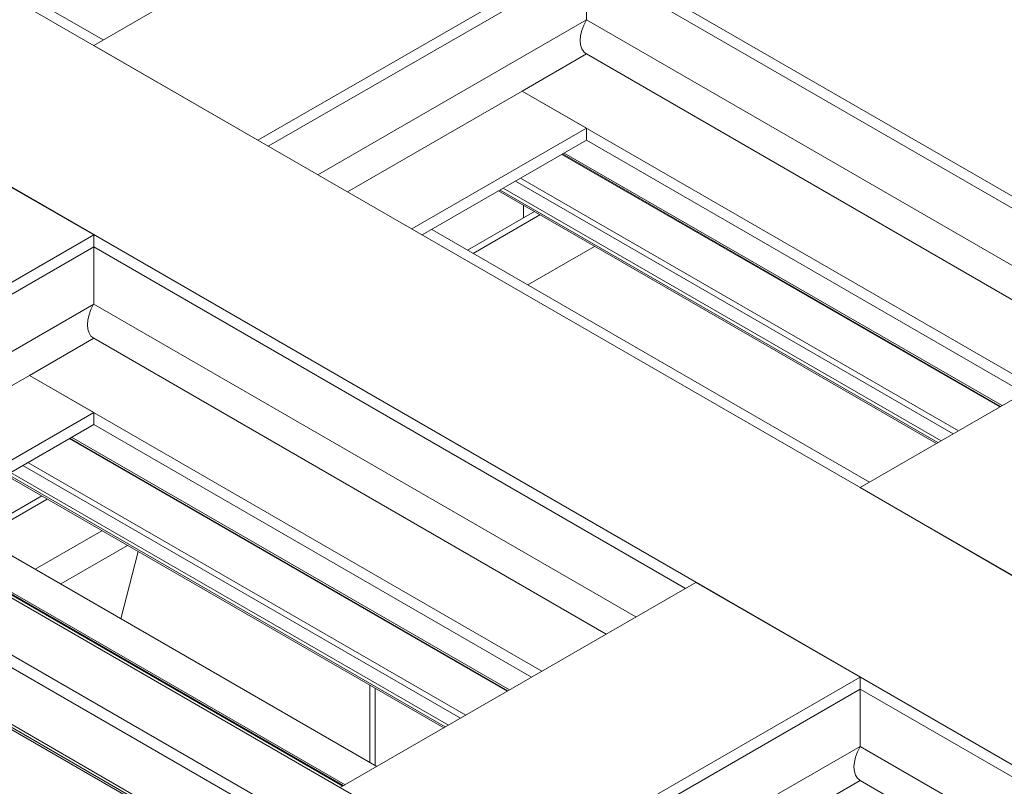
# Model space of a CAD drawing. Header units: millimetres. Extents: x 525 to 29324, y 175 to 20618.
# Tile 494 of 588: x 21657 to 22929, y 15483 to 16474. Entities that reach past the tile are written whole.
import ezdxf

# ---------------------------------------------------------------- set-up
doc = ezdxf.new("R2010")
doc.units = ezdxf.units.MM
doc.linetypes.add('SLD-Continua', pattern=[0])

msp = doc.modelspace()

# ---------------------------------------------------------------- linework, layer by layer
at = {"color": 7, "linetype": 'SLD-Continua', "lineweight": 18, "ltscale": 35}
for p, q in [((25213.8, 14932.8), (21523.8, 17062.5)), ((25213.8, 14932.8), (21523.8, 17062.5)), ((25213.8, 14932.8), (21523.8, 17062.5)), ((25213.8, 14932.8), (21523.8, 17062.5)), ((25213.8, 14932.8), (21523.8, 17062.5)), ((25213.8, 14932.8), (21523.8, 17062.5)), ((25213.8, 14932.8), (21523.8, 17062.5)), ((25213.8, 14932.8), (21523.8, 17062.5)), ((24789.6, 14688), (21088.2, 16824.2)), ((24789.6, 14688), (21088.2, 16824.2)), ((24789.6, 14688), (21088.2, 16824.2)), ((24789.6, 14688), (21088.2, 16824.2)), ((24789.6, 14688), (21088.2, 16824.2)), ((24789.6, 14688), (21088.2, 16824.2)), ((24789.6, 14688), (21088.2, 16824.2)), ((24789.6, 14688), (21088.2, 16824.2)), ((24577.5, 14565.5), (20876.1, 16701.8)), ((24577.5, 14565.5), (20876.1, 16701.8)), ((24577.5, 14565.5), (20876.1, 16701.8)), ((24577.5, 14565.5), (20876.1, 16701.8)), ((24577.5, 14565.5), (20876.1, 16701.8)), ((24577.5, 14565.5), (20876.1, 16701.8)), ((24577.5, 14565.5), (20876.1, 16701.8)), ((24577.5, 14565.5), (20876.1, 16701.8)), ((21752.8, 16440.6), (22177.1, 16685.5)), ((21752.8, 16440.6), (22177.1, 16685.5)), ((21752.8, 16440.6), (22177.1, 16685.5)), ((21752.8, 16440.6), (22177.1, 16685.5)), ((21752.8, 16440.6), (22177.1, 16685.5)), ((21752.8, 16440.6), (22177.1, 16685.5)), ((21752.8, 16440.6), (22177.1, 16685.5)), ((21752.8, 16440.6), (22177.1, 16685.5)), ((21965, 16318.2), (22389.2, 16563)), ((21965, 16318.2), (22389.2, 16563)), ((21965, 16318.2), (22389.2, 16563)), ((21965, 16318.2), (22389.2, 16563)), ((21965, 16318.2), (22389.2, 16563)), ((21965, 16318.2), (22389.2, 16563)), ((21965, 16318.2), (22389.2, 16563)), ((21965, 16318.2), (22389.2, 16563)), ((21765.1, 16447.7), (21574.3, 16557.8)), ((21765.1, 16447.7), (21574.3, 16557.8)), ((21765.1, 16447.7), (21574.3, 16557.8)), ((21765.1, 16447.7), (21574.3, 16557.8)), ((21765.1, 16447.7), (21574.3, 16557.8)), ((21765.1, 16447.7), (21574.3, 16557.8)), ((21765.1, 16447.7), (21574.3, 16557.8)), ((21765.1, 16447.7), (21574.3, 16557.8)), ((21978.4, 16310.4), (22389.2, 16547.5)), ((21978.4, 16310.4), (22389.2, 16547.5)), ((21978.4, 16310.4), (22389.2, 16547.5)), ((21978.4, 16310.4), (22389.2, 16547.5)), ((21978.4, 16310.4), (22389.2, 16547.5)), ((21978.4, 16310.4), (22389.2, 16547.5)), ((21978.4, 16310.4), (22389.2, 16547.5)), ((21978.4, 16310.4), (22389.2, 16547.5)), ((23153.6, 16106.4), (22389.2, 16547.5)), ((23153.6, 16106.4), (22389.2, 16547.5)), ((23153.6, 16106.4), (22389.2, 16547.5)), ((23153.6, 16106.4), (22389.2, 16547.5)), ((23153.6, 16106.4), (22389.2, 16547.5)), ((23153.6, 16106.4), (22389.2, 16547.5)), ((23153.6, 16106.4), (22389.2, 16547.5)), ((23153.6, 16106.4), (22389.2, 16547.5)), ((22389.2, 16473.6), (22389.2, 16547.5)), ((22389.2, 16473.6), (22389.2, 16547.5)), ((22389.2, 16473.6), (22389.2, 16547.5)), ((22389.2, 16473.6), (22389.2, 16547.5)), ((22389.2, 16473.6), (22389.2, 16547.5)), ((22389.2, 16473.6), (22389.2, 16547.5)), ((22389.2, 16473.6), (22389.2, 16547.5)), ((22389.2, 16473.6), (22389.2, 16547.5)), ((22042.5, 16273.4), (22389.2, 16473.6)), ((22042.5, 16273.4), (22389.2, 16473.6)), ((22042.5, 16273.4), (22389.2, 16473.6)), ((22042.5, 16273.4), (22389.2, 16473.6)), ((22042.5, 16273.4), (22389.2, 16473.6)), ((22042.5, 16273.4), (22389.2, 16473.6)), ((22042.5, 16273.4), (22389.2, 16473.6)), ((22042.5, 16273.4), (22389.2, 16473.6)), ((23089.5, 16069.4), (22389.2, 16473.6)), ((23089.5, 16069.4), (22389.2, 16473.6)), ((23089.5, 16069.4), (22389.2, 16473.6)), ((23089.5, 16069.4), (22389.2, 16473.6)), ((23089.5, 16069.4), (22389.2, 16473.6)), ((23089.5, 16069.4), (22389.2, 16473.6)), ((23089.5, 16069.4), (22389.2, 16473.6)), ((23089.5, 16069.4), (22389.2, 16473.6)), ((24117.8, 14300.3), (20416.5, 16436.5)), ((24117.8, 14300.3), (20416.5, 16436.5)), ((24117.8, 14300.3), (20416.5, 16436.5)), ((24117.8, 14300.3), (20416.5, 16436.5)), ((24117.8, 14300.3), (20416.5, 16436.5)), ((24117.8, 14300.3), (20416.5, 16436.5)), ((24117.8, 14300.3), (20416.5, 16436.5)), ((24117.8, 14300.3), (20416.5, 16436.5)), ((21965, 16318.2), (21752.8, 16440.6)), ((21965, 16318.2), (21752.8, 16440.6)), ((21965, 16318.2), (21752.8, 16440.6)), ((21965, 16318.2), (21752.8, 16440.6)), ((21965, 16318.2), (21752.8, 16440.6)), ((21965, 16318.2), (21752.8, 16440.6)), ((21965, 16318.2), (21752.8, 16440.6)), ((21965, 16318.2), (21752.8, 16440.6)), ((22306.2, 16381.5), (22389.2, 16429.5)), ((22306.2, 16381.5), (22389.2, 16429.5)), ((22306.2, 16381.5), (22389.2, 16429.5)), ((22306.2, 16381.5), (22389.2, 16429.5)), ((22306.2, 16381.5), (22389.2, 16429.5)), ((22306.2, 16381.5), (22389.2, 16429.5)), ((22306.2, 16381.5), (22389.2, 16429.5)), ((22306.2, 16381.5), (22389.2, 16429.5)), ((23051.3, 16047.3), (22389.2, 16429.5)), ((23051.3, 16047.3), (22389.2, 16429.5)), ((23051.3, 16047.3), (22389.2, 16429.5)), ((23051.3, 16047.3), (22389.2, 16429.5)), ((23051.3, 16047.3), (22389.2, 16429.5)), ((23051.3, 16047.3), (22389.2, 16429.5)), ((23051.3, 16047.3), (22389.2, 16429.5)), ((23051.3, 16047.3), (22389.2, 16429.5)), ((20352.8, 16399.8), (24054.2, 14263.5)), ((20352.8, 16399.8), (24054.2, 14263.5)), ((20352.8, 16399.8), (24054.2, 14263.5)), ((20352.8, 16399.8), (24054.2, 14263.5)), ((20352.8, 16399.8), (24054.2, 14263.5)), ((20352.8, 16399.8), (24054.2, 14263.5)), ((20352.8, 16399.8), (24054.2, 14263.5)), ((20352.8, 16399.8), (24054.2, 14263.5)), ((24040, 14255.4), (20338.7, 16391.6)), ((24040, 14255.4), (20338.7, 16391.6)), ((24040, 14255.4), (20338.7, 16391.6)), ((24040, 14255.4), (20338.7, 16391.6)), ((24040, 14255.4), (20338.7, 16391.6)), ((22080.7, 16251.4), (22306.2, 16381.5)), ((22080.7, 16251.4), (22306.2, 16381.5)), ((22080.7, 16251.4), (22306.2, 16381.5)), ((22080.7, 16251.4), (22306.2, 16381.5)), ((22080.7, 16251.4), (22306.2, 16381.5)), ((22080.7, 16251.4), (22306.2, 16381.5)), ((22080.7, 16251.4), (22306.2, 16381.5)), ((22080.7, 16251.4), (22306.2, 16381.5)), ((22968.3, 15999.4), (22306.2, 16381.5)), ((22968.3, 15999.4), (22306.2, 16381.5)), ((22968.3, 15999.4), (22306.2, 16381.5)), ((22968.3, 15999.4), (22306.2, 16381.5)), ((22968.3, 15999.4), (22306.2, 16381.5)), ((22968.3, 15999.4), (22306.2, 16381.5)), ((22968.3, 15999.4), (22306.2, 16381.5)), ((22968.3, 15999.4), (22306.2, 16381.5)), ((22389.2, 16333.6), (22306.2, 16381.5)), ((22389.2, 16333.6), (22306.2, 16381.5)), ((22389.2, 16333.6), (22306.2, 16381.5)), ((22389.2, 16333.6), (22306.2, 16381.5)), ((22389.2, 16333.6), (22306.2, 16381.5)), ((22389.2, 16333.6), (22306.2, 16381.5)), ((22389.2, 16333.6), (22306.2, 16381.5)), ((22389.2, 16333.6), (22306.2, 16381.5)), ((23976.4, 14218.7), (20275, 16354.9)), ((23976.4, 14218.7), (20275, 16354.9)), ((23976.4, 14218.7), (20275, 16354.9)), ((23976.4, 14218.7), (20275, 16354.9)), ((23976.4, 14218.7), (20275, 16354.9)), ((22163.8, 16203.4), (22389.2, 16333.6)), ((22163.8, 16203.4), (22389.2, 16333.6)), ((22163.8, 16203.4), (22389.2, 16333.6)), ((22163.8, 16203.4), (22389.2, 16333.6)), ((22163.8, 16203.4), (22389.2, 16333.6)), ((22163.8, 16203.4), (22389.2, 16333.6)), ((22163.8, 16203.4), (22389.2, 16333.6)), ((22163.8, 16203.4), (22389.2, 16333.6)), ((22389.2, 16318), (22389.2, 16333.6)), ((22389.2, 16318), (22389.2, 16333.6)), ((22389.2, 16318), (22389.2, 16333.6)), ((22389.2, 16318), (22389.2, 16333.6)), ((22389.2, 16318), (22389.2, 16333.6)), ((22389.2, 16318), (22389.2, 16333.6)), ((22389.2, 16318), (22389.2, 16333.6)), ((22389.2, 16318), (22389.2, 16333.6)), ((21752.8, 16195.7), (21540.7, 16318.2)), ((21752.8, 16195.7), (21540.7, 16318.2)), ((21752.8, 16195.7), (21540.7, 16318.2)), ((21752.8, 16195.7), (21540.7, 16318.2)), ((21752.8, 16195.7), (21540.7, 16318.2)), ((21752.8, 16195.7), (21540.7, 16318.2)), ((21752.8, 16195.7), (21540.7, 16318.2)), ((21752.8, 16195.7), (21540.7, 16318.2)), ((22177.2, 16195.7), (22389.2, 16318)), ((22177.2, 16195.7), (22389.2, 16318)), ((22177.2, 16195.7), (22389.2, 16318)), ((22177.2, 16195.7), (22389.2, 16318)), ((22177.2, 16195.7), (22389.2, 16318)), ((22177.2, 16195.7), (22389.2, 16318)), ((22177.2, 16195.7), (22389.2, 16318)), ((22177.2, 16195.7), (22389.2, 16318)), ((22954.8, 15991.6), (22389.2, 16318)), ((22954.8, 15991.6), (22389.2, 16318)), ((22954.8, 15991.6), (22389.2, 16318)), ((22954.8, 15991.6), (22389.2, 16318)), ((22954.8, 15991.6), (22389.2, 16318)), ((22954.8, 15991.6), (22389.2, 16318)), ((22954.8, 15991.6), (22389.2, 16318)), ((22954.8, 15991.6), (22389.2, 16318)), ((22357.6, 16299.8), (22923.2, 15973.4)), ((22357.6, 16299.8), (22923.2, 15973.4)), ((22357.6, 16299.8), (22923.2, 15973.4)), ((22357.6, 16299.8), (22923.2, 15973.4)), ((22357.6, 16299.8), (22923.2, 15973.4)), ((22357.6, 16299.8), (22923.2, 15973.4)), ((22357.6, 16299.8), (22923.2, 15973.4)), ((22357.6, 16299.8), (22923.2, 15973.4)), ((22924.1, 15973.9), (22358.5, 16300.3)), ((22924.1, 15973.9), (22358.5, 16300.3)), ((22924.1, 15973.9), (22358.5, 16300.3)), ((22924.1, 15973.9), (22358.5, 16300.3)), ((22924.1, 15973.9), (22358.5, 16300.3)), ((22924.1, 15973.9), (22358.5, 16300.3)), ((22924.1, 15973.9), (22358.5, 16300.3)), ((22924.1, 15973.9), (22358.5, 16300.3)), ((22926.2, 15975.1), (22360.6, 16301.5)), ((22926.2, 15975.1), (22360.6, 16301.5)), ((22926.2, 15975.1), (22360.6, 16301.5)), ((22926.2, 15975.1), (22360.6, 16301.5)), ((22926.2, 15975.1), (22360.6, 16301.5)), ((22926.2, 15975.1), (22360.6, 16301.5)), ((22926.2, 15975.1), (22360.6, 16301.5)), ((22926.2, 15975.1), (22360.6, 16301.5)), ((22869.7, 15942.5), (22304.2, 16268.9)), ((22869.7, 15942.5), (22304.2, 16268.9)), ((22869.7, 15942.5), (22304.2, 16268.9)), ((22869.7, 15942.5), (22304.2, 16268.9)), ((22869.7, 15942.5), (22304.2, 16268.9)), ((22869.7, 15942.5), (22304.2, 16268.9)), ((22869.7, 15942.5), (22304.2, 16268.9)), ((22869.7, 15942.5), (22304.2, 16268.9)), ((22847.4, 15929.7), (22281.9, 16256.1)), ((22847.4, 15929.7), (22281.9, 16256.1)), ((22847.4, 15929.7), (22281.9, 16256.1)), ((22847.4, 15929.7), (22281.9, 16256.1)), ((22847.4, 15929.7), (22281.9, 16256.1)), ((22847.4, 15929.7), (22281.9, 16256.1)), ((22847.4, 15929.7), (22281.9, 16256.1)), ((22847.4, 15929.7), (22281.9, 16256.1)), ((22863.1, 15938.7), (22297.5, 16265.1)), ((22863.1, 15938.7), (22297.5, 16265.1)), ((22863.1, 15938.7), (22297.5, 16265.1)), ((22863.1, 15938.7), (22297.5, 16265.1)), ((22863.1, 15938.7), (22297.5, 16265.1)), ((22863.1, 15938.7), (22297.5, 16265.1)), ((22863.1, 15938.7), (22297.5, 16265.1)), ((22863.1, 15938.7), (22297.5, 16265.1)), ((22841.3, 15926.1), (22275.7, 16252.5)), ((22841.3, 15926.1), (22275.7, 16252.5)), ((22841.3, 15926.1), (22275.7, 16252.5)), ((22841.3, 15926.1), (22275.7, 16252.5)), ((22841.3, 15926.1), (22275.7, 16252.5)), ((22841.3, 15926.1), (22275.7, 16252.5)), ((22841.3, 15926.1), (22275.7, 16252.5)), ((22841.3, 15926.1), (22275.7, 16252.5)), ((22843.4, 15927.3), (22277.8, 16253.7)), ((22843.4, 15927.3), (22277.8, 16253.7)), ((22843.4, 15927.3), (22277.8, 16253.7)), ((22843.4, 15927.3), (22277.8, 16253.7)), ((22843.4, 15927.3), (22277.8, 16253.7)), ((22843.4, 15927.3), (22277.8, 16253.7)), ((22843.4, 15927.3), (22277.8, 16253.7)), ((22843.4, 15927.3), (22277.8, 16253.7)), ((22307.9, 16233.9), (22307.9, 16217.6)), ((22322.1, 16225.8), (22235.8, 16176)), ((22322.1, 16225.8), (22235.8, 16176)), ((22322.1, 16225.8), (22235.8, 16176)), ((22329.1, 16221.7), (22242.9, 16171.9)), ((22329.1, 16221.7), (22242.9, 16171.9)), ((22329.1, 16221.7), (22242.9, 16171.9)), ((21293.2, 15930.5), (21752.8, 16195.7)), ((21293.2, 15930.5), (21752.8, 16195.7)), ((21293.2, 15930.5), (21752.8, 16195.7)), ((21293.2, 15930.5), (21752.8, 16195.7)), ((21293.2, 15930.5), (21752.8, 16195.7)), ((21293.2, 15930.5), (21752.8, 16195.7)), ((21293.2, 15930.5), (21752.8, 16195.7)), ((21293.2, 15930.5), (21752.8, 16195.7)), ((21752.8, 16180.2), (21752.8, 16195.7)), ((21752.8, 16180.2), (21752.8, 16195.7)), ((21752.8, 16180.2), (21752.8, 16195.7)), ((21752.8, 16180.2), (21752.8, 16195.7)), ((21752.8, 16180.2), (21752.8, 16195.7)), ((21752.8, 16180.2), (21752.8, 16195.7)), ((21752.8, 16180.2), (21752.8, 16195.7)), ((21752.8, 16180.2), (21752.8, 16195.7)), ((22755.1, 15876.3), (22189.5, 16202.8)), ((22755.1, 15876.3), (22189.5, 16202.8)), ((22755.1, 15876.3), (22189.5, 16202.8)), ((22755.1, 15876.3), (22189.5, 16202.8)), ((22755.1, 15876.3), (22189.5, 16202.8)), ((22755.1, 15876.3), (22189.5, 16202.8)), ((22755.1, 15876.3), (22189.5, 16202.8)), ((22755.1, 15876.3), (22189.5, 16202.8)), ((21306.7, 15922.7), (21752.8, 16180.2)), ((21306.7, 15922.7), (21752.8, 16180.2)), ((21306.7, 15922.7), (21752.8, 16180.2)), ((21306.7, 15922.7), (21752.8, 16180.2)), ((21306.7, 15922.7), (21752.8, 16180.2)), ((21306.7, 15922.7), (21752.8, 16180.2)), ((21306.7, 15922.7), (21752.8, 16180.2)), ((21306.7, 15922.7), (21752.8, 16180.2)), ((22517.2, 15739.1), (21752.8, 16180.2)), ((22517.2, 15739.1), (21752.8, 16180.2)), ((22517.2, 15739.1), (21752.8, 16180.2)), ((22517.2, 15739.1), (21752.8, 16180.2)), ((22517.2, 15739.1), (21752.8, 16180.2)), ((22517.2, 15739.1), (21752.8, 16180.2)), ((22517.2, 15739.1), (21752.8, 16180.2)), ((22517.2, 15739.1), (21752.8, 16180.2)), ((21752.8, 16106.3), (21752.8, 16180.2)), ((21752.8, 16106.3), (21752.8, 16180.2)), ((21752.8, 16106.3), (21752.8, 16180.2)), ((21752.8, 16106.3), (21752.8, 16180.2)), ((21752.8, 16106.3), (21752.8, 16180.2)), ((21752.8, 16106.3), (21752.8, 16180.2)), ((21752.8, 16106.3), (21752.8, 16180.2)), ((21752.8, 16106.3), (21752.8, 16180.2)), ((22399.9, 16180.8), (22313.7, 16131.1)), ((22399.9, 16180.8), (22313.7, 16131.1)), ((22399.9, 16180.8), (22313.7, 16131.1)), ((22742.8, 15869.3), (23167.1, 16114.1)), ((22742.8, 15869.3), (23167.1, 16114.1)), ((22742.8, 15869.3), (23167.1, 16114.1)), ((22742.8, 15869.3), (23167.1, 16114.1)), ((22742.8, 15869.3), (23167.1, 16114.1)), ((22742.8, 15869.3), (23167.1, 16114.1)), ((22742.8, 15869.3), (23167.1, 16114.1)), ((22742.8, 15869.3), (23167.1, 16114.1)), ((21370.8, 15885.7), (21752.8, 16106.3)), ((21370.8, 15885.7), (21752.8, 16106.3)), ((21370.8, 15885.7), (21752.8, 16106.3)), ((21370.8, 15885.7), (21752.8, 16106.3)), ((21370.8, 15885.7), (21752.8, 16106.3)), ((21370.8, 15885.7), (21752.8, 16106.3)), ((21370.8, 15885.7), (21752.8, 16106.3)), ((21370.8, 15885.7), (21752.8, 16106.3)), ((22453.1, 15702.1), (21752.8, 16106.3)), ((22453.1, 15702.1), (21752.8, 16106.3)), ((22453.1, 15702.1), (21752.8, 16106.3)), ((22453.1, 15702.1), (21752.8, 16106.3)), ((22453.1, 15702.1), (21752.8, 16106.3)), ((22453.1, 15702.1), (21752.8, 16106.3)), ((22453.1, 15702.1), (21752.8, 16106.3)), ((22453.1, 15702.1), (21752.8, 16106.3)), ((21752.8, 16062.2), (21669.8, 16014.2)), ((21752.8, 16062.2), (21669.8, 16014.2)), ((21752.8, 16062.2), (21669.8, 16014.2)), ((21752.8, 16062.2), (21669.8, 16014.2)), ((21752.8, 16062.2), (21669.8, 16014.2)), ((21752.8, 16062.2), (21669.8, 16014.2)), ((21752.8, 16062.2), (21669.8, 16014.2)), ((21752.8, 16062.2), (21669.8, 16014.2)), ((22414.9, 15680), (21752.8, 16062.2)), ((22414.9, 15680), (21752.8, 16062.2)), ((22414.9, 15680), (21752.8, 16062.2)), ((22414.9, 15680), (21752.8, 16062.2)), ((22414.9, 15680), (21752.8, 16062.2)), ((22414.9, 15680), (21752.8, 16062.2)), ((22414.9, 15680), (21752.8, 16062.2)), ((22414.9, 15680), (21752.8, 16062.2)), ((21408.9, 15863.7), (21669.8, 16014.2)), ((21408.9, 15863.7), (21669.8, 16014.2)), ((21408.9, 15863.7), (21669.8, 16014.2)), ((21408.9, 15863.7), (21669.8, 16014.2)), ((21408.9, 15863.7), (21669.8, 16014.2)), ((21408.9, 15863.7), (21669.8, 16014.2)), ((21408.9, 15863.7), (21669.8, 16014.2)), ((21408.9, 15863.7), (21669.8, 16014.2)), ((22331.9, 15632.1), (21669.8, 16014.2)), ((22331.9, 15632.1), (21669.8, 16014.2)), ((22331.9, 15632.1), (21669.8, 16014.2)), ((22331.9, 15632.1), (21669.8, 16014.2)), ((22331.9, 15632.1), (21669.8, 16014.2)), ((22331.9, 15632.1), (21669.8, 16014.2)), ((22331.9, 15632.1), (21669.8, 16014.2)), ((22331.9, 15632.1), (21669.8, 16014.2)), ((21752.8, 15966.3), (21669.8, 16014.2)), ((21752.8, 15966.3), (21669.8, 16014.2)), ((21752.8, 15966.3), (21669.8, 16014.2)), ((21752.8, 15966.3), (21669.8, 16014.2)), ((21752.8, 15966.3), (21669.8, 16014.2)), ((21752.8, 15966.3), (21669.8, 16014.2)), ((21752.8, 15966.3), (21669.8, 16014.2)), ((21752.8, 15966.3), (21669.8, 16014.2)), ((21492, 15815.7), (21752.8, 15966.3)), ((21492, 15815.7), (21752.8, 15966.3)), ((21492, 15815.7), (21752.8, 15966.3)), ((21492, 15815.7), (21752.8, 15966.3)), ((21492, 15815.7), (21752.8, 15966.3)), ((21492, 15815.7), (21752.8, 15966.3)), ((21492, 15815.7), (21752.8, 15966.3)), ((21492, 15815.7), (21752.8, 15966.3)), ((21752.8, 15950.8), (21752.8, 15966.3)), ((21752.8, 15950.8), (21752.8, 15966.3)), ((21752.8, 15950.8), (21752.8, 15966.3)), ((21752.8, 15950.8), (21752.8, 15966.3)), ((21752.8, 15950.8), (21752.8, 15966.3)), ((21752.8, 15950.8), (21752.8, 15966.3)), ((21752.8, 15950.8), (21752.8, 15966.3)), ((21752.8, 15950.8), (21752.8, 15966.3)), ((21505.5, 15808), (21752.8, 15950.8)), ((21505.5, 15808), (21752.8, 15950.8)), ((21505.5, 15808), (21752.8, 15950.8)), ((21505.5, 15808), (21752.8, 15950.8)), ((21505.5, 15808), (21752.8, 15950.8)), ((21505.5, 15808), (21752.8, 15950.8)), ((21505.5, 15808), (21752.8, 15950.8)), ((21505.5, 15808), (21752.8, 15950.8)), ((22318.4, 15624.3), (21752.8, 15950.8)), ((22318.4, 15624.3), (21752.8, 15950.8)), ((22318.4, 15624.3), (21752.8, 15950.8)), ((22318.4, 15624.3), (21752.8, 15950.8)), ((22318.4, 15624.3), (21752.8, 15950.8)), ((22318.4, 15624.3), (21752.8, 15950.8)), ((22318.4, 15624.3), (21752.8, 15950.8)), ((22318.4, 15624.3), (21752.8, 15950.8)), ((21721.2, 15932.5), (22286.8, 15606.1)), ((21721.2, 15932.5), (22286.8, 15606.1)), ((21721.2, 15932.5), (22286.8, 15606.1)), ((21721.2, 15932.5), (22286.8, 15606.1)), ((21721.2, 15932.5), (22286.8, 15606.1)), ((21721.2, 15932.5), (22286.8, 15606.1)), ((21721.2, 15932.5), (22286.8, 15606.1)), ((21721.2, 15932.5), (22286.8, 15606.1)), ((22287.7, 15606.6), (21722.1, 15933)), ((22287.7, 15606.6), (21722.1, 15933)), ((22287.7, 15606.6), (21722.1, 15933)), ((22287.7, 15606.6), (21722.1, 15933)), ((22287.7, 15606.6), (21722.1, 15933)), ((22287.7, 15606.6), (21722.1, 15933)), ((22287.7, 15606.6), (21722.1, 15933)), ((22287.7, 15606.6), (21722.1, 15933)), ((22289.8, 15607.8), (21724.2, 15934.2)), ((22289.8, 15607.8), (21724.2, 15934.2)), ((22289.8, 15607.8), (21724.2, 15934.2)), ((22289.8, 15607.8), (21724.2, 15934.2)), ((22289.8, 15607.8), (21724.2, 15934.2)), ((22289.8, 15607.8), (21724.2, 15934.2)), ((22289.8, 15607.8), (21724.2, 15934.2)), ((22289.8, 15607.8), (21724.2, 15934.2)), ((22226.7, 15571.4), (21661.1, 15897.8)), ((22226.7, 15571.4), (21661.1, 15897.8)), ((22226.7, 15571.4), (21661.1, 15897.8)), ((22226.7, 15571.4), (21661.1, 15897.8)), ((22226.7, 15571.4), (21661.1, 15897.8)), ((22226.7, 15571.4), (21661.1, 15897.8)), ((22226.7, 15571.4), (21661.1, 15897.8)), ((22226.7, 15571.4), (21661.1, 15897.8)), ((22233.4, 15575.2), (21667.8, 15901.7)), ((22233.4, 15575.2), (21667.8, 15901.7)), ((22233.4, 15575.2), (21667.8, 15901.7)), ((22233.4, 15575.2), (21667.8, 15901.7)), ((22233.4, 15575.2), (21667.8, 15901.7)), ((22233.4, 15575.2), (21667.8, 15901.7)), ((22233.4, 15575.2), (21667.8, 15901.7)), ((22233.4, 15575.2), (21667.8, 15901.7)), ((22204.9, 15558.8), (21639.3, 15885.2)), ((22204.9, 15558.8), (21639.3, 15885.2)), ((22204.9, 15558.8), (21639.3, 15885.2)), ((22204.9, 15558.8), (21639.3, 15885.2)), ((22204.9, 15558.8), (21639.3, 15885.2)), ((22204.9, 15558.8), (21639.3, 15885.2)), ((22204.9, 15558.8), (21639.3, 15885.2)), ((22204.9, 15558.8), (21639.3, 15885.2)), ((22207, 15560), (21641.4, 15886.4)), ((22207, 15560), (21641.4, 15886.4)), ((22207, 15560), (21641.4, 15886.4)), ((22207, 15560), (21641.4, 15886.4)), ((22207, 15560), (21641.4, 15886.4)), ((22207, 15560), (21641.4, 15886.4)), ((22207, 15560), (21641.4, 15886.4)), ((22207, 15560), (21641.4, 15886.4)), ((22211, 15562.4), (21645.5, 15888.8)), ((22211, 15562.4), (21645.5, 15888.8)), ((22211, 15562.4), (21645.5, 15888.8)), ((22211, 15562.4), (21645.5, 15888.8)), ((22211, 15562.4), (21645.5, 15888.8)), ((22211, 15562.4), (21645.5, 15888.8)), ((22211, 15562.4), (21645.5, 15888.8)), ((22211, 15562.4), (21645.5, 15888.8)), ((22954.9, 15746.8), (22742.8, 15869.3)), ((22954.9, 15746.8), (22742.8, 15869.3)), ((22954.9, 15746.8), (22742.8, 15869.3)), ((22954.9, 15746.8), (22742.8, 15869.3)), ((22954.9, 15746.8), (22742.8, 15869.3)), ((22954.9, 15746.8), (22742.8, 15869.3)), ((22954.9, 15746.8), (22742.8, 15869.3)), ((22954.9, 15746.8), (22742.8, 15869.3)), ((21685.7, 15858.5), (21599.5, 15808.7)), ((21685.7, 15858.5), (21599.5, 15808.7)), ((21685.7, 15858.5), (21599.5, 15808.7)), ((21692.7, 15854.4), (21606.5, 15804.6)), ((21692.7, 15854.4), (21606.5, 15804.6)), ((21692.7, 15854.4), (21606.5, 15804.6)), ((21926.4, 15398.1), (21151.8, 15845.1)), ((21926.4, 15398.1), (21151.8, 15845.1)), ((21926.4, 15398.1), (21151.8, 15845.1)), ((21926.4, 15398.1), (21151.8, 15845.1)), ((21926.4, 15398.1), (21151.8, 15845.1)), ((21151.8, 15842.4), (21924, 15396.7)), ((21151.8, 15842.4), (21924, 15396.7)), ((21151.8, 15842.4), (21924, 15396.7)), ((21151.8, 15842.4), (21924, 15396.7)), ((21151.8, 15842.4), (21924, 15396.7)), ((22118.7, 15509), (21553.1, 15835.5)), ((22118.7, 15509), (21553.1, 15835.5)), ((22118.7, 15509), (21553.1, 15835.5)), ((22118.7, 15509), (21553.1, 15835.5)), ((22118.7, 15509), (21553.1, 15835.5)), ((22118.7, 15509), (21553.1, 15835.5)), ((22118.7, 15509), (21553.1, 15835.5)), ((22118.7, 15509), (21553.1, 15835.5)), ((21509.1, 15810.1), (22074.7, 15483.6)), ((21509.1, 15810.1), (22074.7, 15483.6)), ((21509.1, 15810.1), (22074.7, 15483.6)), ((21509.1, 15810.1), (22074.7, 15483.6)), ((21509.1, 15810.1), (22074.7, 15483.6)), ((21509.1, 15810.1), (22074.7, 15483.6)), ((21509.1, 15810.1), (22074.7, 15483.6)), ((21509.1, 15810.1), (22074.7, 15483.6)), ((22075.6, 15484.2), (21510, 15810.6)), ((22075.6, 15484.2), (21510, 15810.6)), ((22075.6, 15484.2), (21510, 15810.6)), ((22075.6, 15484.2), (21510, 15810.6)), ((22075.6, 15484.2), (21510, 15810.6)), ((22075.6, 15484.2), (21510, 15810.6)), ((22075.6, 15484.2), (21510, 15810.6)), ((22075.6, 15484.2), (21510, 15810.6)), ((22077.7, 15485.4), (21512.1, 15811.8)), ((22077.7, 15485.4), (21512.1, 15811.8)), ((22077.7, 15485.4), (21512.1, 15811.8)), ((22077.7, 15485.4), (21512.1, 15811.8)), ((22077.7, 15485.4), (21512.1, 15811.8)), ((22077.7, 15485.4), (21512.1, 15811.8)), ((22077.7, 15485.4), (21512.1, 15811.8)), ((22077.7, 15485.4), (21512.1, 15811.8)), ((21763.5, 15813.6), (21677.3, 15763.8)), ((21763.5, 15813.6), (21677.3, 15763.8)), ((21763.5, 15813.6), (21677.3, 15763.8)), ((21796.4, 15794.6), (21710.2, 15744.8)), ((21796.4, 15794.6), (21710.2, 15744.8)), ((21796.4, 15794.6), (21710.2, 15744.8)), ((21796.4, 15794.6), (21710.2, 15744.8)), ((21796.4, 15794.6), (21710.2, 15744.8)), ((21796.4, 15794.6), (21710.2, 15744.8)), ((21796.4, 15794.6), (21710.2, 15744.8)), ((21796.4, 15794.6), (21710.2, 15744.8)), ((21810.2, 15786.6), (21788.1, 15699.9)), ((21810.2, 15786.6), (21788.1, 15699.9)), ((21810.2, 15786.6), (21788.1, 15699.9)), ((21810.2, 15786.6), (21788.1, 15699.9)), ((21810.2, 15786.6), (21788.1, 15699.9)), ((21810.2, 15786.6), (21788.1, 15699.9)), ((21810.2, 15786.6), (21788.1, 15699.9)), ((21810.2, 15786.6), (21788.1, 15699.9)), ((22071, 15481.6), (22530.7, 15746.8)), ((22071, 15481.6), (22530.7, 15746.8)), ((22071, 15481.6), (22530.7, 15746.8)), ((22071, 15481.6), (22530.7, 15746.8)), ((22071, 15481.6), (22530.7, 15746.8)), ((22071, 15481.6), (22530.7, 15746.8)), ((22071, 15481.6), (22530.7, 15746.8)), ((22071, 15481.6), (22530.7, 15746.8)), ((22742.8, 15624.4), (22530.7, 15746.8)), ((22742.8, 15624.4), (22530.7, 15746.8)), ((22742.8, 15624.4), (22530.7, 15746.8)), ((22742.8, 15624.4), (22530.7, 15746.8)), ((22742.8, 15624.4), (22530.7, 15746.8)), ((22742.8, 15624.4), (22530.7, 15746.8)), ((22742.8, 15624.4), (22530.7, 15746.8)), ((22742.8, 15624.4), (22530.7, 15746.8)), ((22283.2, 15359.1), (22742.8, 15624.4)), ((22283.2, 15359.1), (22742.8, 15624.4)), ((22283.2, 15359.1), (22742.8, 15624.4)), ((22283.2, 15359.1), (22742.8, 15624.4)), ((22283.2, 15359.1), (22742.8, 15624.4)), ((22283.2, 15359.1), (22742.8, 15624.4)), ((22283.2, 15359.1), (22742.8, 15624.4)), ((22283.2, 15359.1), (22742.8, 15624.4)), ((22742.8, 15608.9), (22742.8, 15624.4)), ((22742.8, 15608.9), (22742.8, 15624.4)), ((22742.8, 15608.9), (22742.8, 15624.4)), ((22742.8, 15608.9), (22742.8, 15624.4)), ((22742.8, 15608.9), (22742.8, 15624.4)), ((22742.8, 15608.9), (22742.8, 15624.4)), ((22742.8, 15608.9), (22742.8, 15624.4)), ((22742.8, 15608.9), (22742.8, 15624.4)), ((22109.4, 15514.4), (22109.4, 15613.9)), ((22109.4, 15514.4), (22109.4, 15613.9)), ((22109.4, 15514.4), (22109.4, 15613.9)), ((22109.4, 15514.4), (22109.4, 15613.9)), ((22109.4, 15514.4), (22109.4, 15613.9)), ((22109.4, 15514.4), (22109.4, 15613.9)), ((22109.4, 15514.4), (22109.4, 15613.9)), ((22109.4, 15514.4), (22109.4, 15613.9)), ((22109.4, 15514.4), (22109.4, 15613.9)), ((22109.4, 15514.4), (22109.4, 15613.9)), ((22109.4, 15514.4), (22109.4, 15613.9)), ((22109.4, 15514.4), (22109.4, 15613.9)), ((22109.4, 15514.4), (22109.4, 15613.9)), ((22109.4, 15514.4), (22109.4, 15613.9)), ((22109.4, 15514.4), (22109.4, 15613.9)), ((22109.4, 15514.4), (22109.4, 15613.9)), ((22116.5, 15510.3), (22116.5, 15609.8)), ((22116.5, 15510.3), (22116.5, 15609.8)), ((22116.5, 15510.3), (22116.5, 15609.8)), ((22116.5, 15510.3), (22116.5, 15609.8)), ((22116.5, 15510.3), (22116.5, 15609.8)), ((22116.5, 15510.3), (22116.5, 15609.8)), ((22116.5, 15510.3), (22116.5, 15609.8)), ((22116.5, 15510.3), (22116.5, 15609.8)), ((22296.6, 15351.4), (22742.8, 15608.9)), ((22296.6, 15351.4), (22742.8, 15608.9)), ((22296.6, 15351.4), (22742.8, 15608.9)), ((22296.6, 15351.4), (22742.8, 15608.9)), ((22296.6, 15351.4), (22742.8, 15608.9)), ((22296.6, 15351.4), (22742.8, 15608.9)), ((22296.6, 15351.4), (22742.8, 15608.9)), ((22296.6, 15351.4), (22742.8, 15608.9)), ((23507.2, 15167.7), (22742.8, 15608.9)), ((23507.2, 15167.7), (22742.8, 15608.9)), ((23507.2, 15167.7), (22742.8, 15608.9)), ((23507.2, 15167.7), (22742.8, 15608.9)), ((23507.2, 15167.7), (22742.8, 15608.9)), ((23507.2, 15167.7), (22742.8, 15608.9)), ((23507.2, 15167.7), (22742.8, 15608.9)), ((23507.2, 15167.7), (22742.8, 15608.9)), ((22742.8, 15534.9), (22742.8, 15608.9)), ((22742.8, 15534.9), (22742.8, 15608.9)), ((22742.8, 15534.9), (22742.8, 15608.9)), ((22742.8, 15534.9), (22742.8, 15608.9)), ((22742.8, 15534.9), (22742.8, 15608.9)), ((22742.8, 15534.9), (22742.8, 15608.9)), ((22742.8, 15534.9), (22742.8, 15608.9)), ((22742.8, 15534.9), (22742.8, 15608.9)), ((22360.7, 15314.4), (22742.8, 15534.9)), ((22360.7, 15314.4), (22742.8, 15534.9)), ((22360.7, 15314.4), (22742.8, 15534.9)), ((22360.7, 15314.4), (22742.8, 15534.9)), ((22360.7, 15314.4), (22742.8, 15534.9)), ((22360.7, 15314.4), (22742.8, 15534.9)), ((22360.7, 15314.4), (22742.8, 15534.9)), ((22360.7, 15314.4), (22742.8, 15534.9)), ((23443.1, 15130.7), (22742.8, 15534.9)), ((23443.1, 15130.7), (22742.8, 15534.9)), ((23443.1, 15130.7), (22742.8, 15534.9)), ((23443.1, 15130.7), (22742.8, 15534.9)), ((23443.1, 15130.7), (22742.8, 15534.9)), ((23443.1, 15130.7), (22742.8, 15534.9)), ((23443.1, 15130.7), (22742.8, 15534.9)), ((23443.1, 15130.7), (22742.8, 15534.9)), ((22742.8, 15490.8), (22659.7, 15442.9)), ((22742.8, 15490.8), (22659.7, 15442.9)), ((22742.8, 15490.8), (22659.7, 15442.9)), ((22742.8, 15490.8), (22659.7, 15442.9)), ((22742.8, 15490.8), (22659.7, 15442.9)), ((22742.8, 15490.8), (22659.7, 15442.9)), ((22742.8, 15490.8), (22659.7, 15442.9)), ((22742.8, 15490.8), (22659.7, 15442.9)), ((23404.9, 15108.7), (22742.8, 15490.8)), ((23404.9, 15108.7), (22742.8, 15490.8)), ((23404.9, 15108.7), (22742.8, 15490.8)), ((23404.9, 15108.7), (22742.8, 15490.8)), ((23404.9, 15108.7), (22742.8, 15490.8)), ((23404.9, 15108.7), (22742.8, 15490.8)), ((23404.9, 15108.7), (22742.8, 15490.8)), ((23404.9, 15108.7), (22742.8, 15490.8))]:
    msp.add_line(p, q, dxfattribs=at)
at = {"color": 7, "linetype": 'SLD-Continua', "lineweight": 18, "ltscale": 1225}
for centre in [(22408.3, 16462.5), (22408.3, 16462.5), (22408.3, 16462.5), (22408.3, 16462.5), (22408.3, 16462.5), (22408.3, 16462.5), (22408.3, 16462.5), (22408.3, 16462.5), (21771.9, 16095.2), (21771.9, 16095.2), (21771.9, 16095.2), (21771.9, 16095.2), (21771.9, 16095.2), (21771.9, 16095.2), (21771.9, 16095.2), (21771.9, 16095.2), (22761.9, 15523.9), (22761.9, 15523.9), (22761.9, 15523.9), (22761.9, 15523.9), (22761.9, 15523.9), (22761.9, 15523.9), (22761.9, 15523.9), (22761.9, 15523.9)]:
    msp.add_ellipse(centre, major_axis=(19.1, 33.1), ratio=0.577299, start_param=1.57093, end_param=3.141726, dxfattribs=at)

doc.saveas('drawing.dxf')
